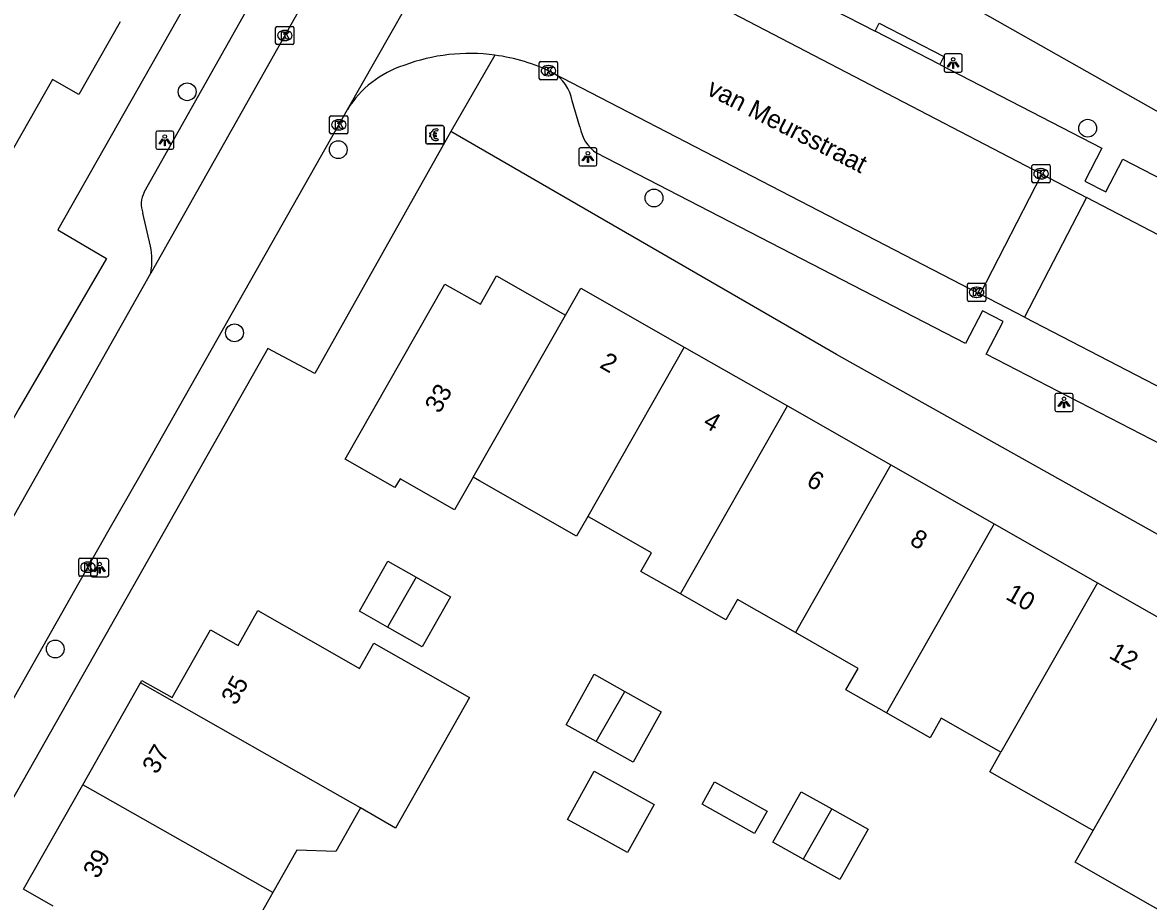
# Model space of a CAD drawing. Extents: x 160356 to 161355, y 381727 to 382845.
# Drawn here: x 160923.1 to 160985, y 382259.7 to 382308 of the extents above; entities that cross this region are included whole.
import ezdxf

# ---------------------------------------------------------------- set-up
doc = ezdxf.new("R2010")
doc.units = 0
for name, color, linetype in [('IMGEO_Betaalautomaat', 7, 'Continuous'), ('IMGEO_Boom', 7, 'Continuous'), ('IMGEO_Kolk', 7, 'Continuous'), ('IMGEO_Lichtpunt', 7, 'Continuous'), ('IMGEO_Openbare_ruimte_label', 7, 'Continuous'), ('IMGEO_Pand', 7, 'Continuous'), ('IMGEO_Pand_nummerreeks', 7, 'Continuous'), ('IMGEO_Rijbaan_lokaal_open', 7, 'Continuous'), ('IMGEO_Voetpad_open', 7, 'Continuous')]:
    doc.layers.add(name, color=color, linetype=linetype)

msp = doc.modelspace()

# ---------------------------------------------------------------- linework, layer by layer
at = {"layer": 'IMGEO_Betaalautomaat'}
for p, q in [((160945.29, 382301.388), (160945.29, 382302.229)), ((160945.29, 382302.229), (160945.29, 382301.388)), ((160945.365, 382302.312), (160946.206, 382302.312)), ((160946.206, 382302.312), (160945.365, 382302.312)), ((160945.952, 382302.117), (160945.935, 382302.017)), ((160946.289, 382302.238), (160946.289, 382301.397)), ((160946.289, 382301.397), (160946.289, 382302.238)), ((160946.215, 382301.313), (160945.374, 382301.313)), ((160945.374, 382301.313), (160946.215, 382301.313)), ((160945.573, 382301.776), (160945.573, 382301.844)), ((160945.694, 382301.844), (160945.694, 382301.776)), ((160945.939, 382301.611), (160945.961, 382301.524))]:
    msp.add_line(p, q, dxfattribs=at)
for points in [[(160945.573, 382301.844), (160945.504, 382301.844), (160945.504, 382301.913), (160945.583, 382301.913)], [(160945.705, 382301.913), (160945.852, 382301.913), (160945.852, 382301.844), (160945.694, 382301.844)], [(160945.578, 382301.707), (160945.504, 382301.707), (160945.504, 382301.776), (160945.573, 382301.776)], [(160945.694, 382301.776), (160945.852, 382301.776), (160945.852, 382301.707), (160945.708, 382301.707)]]:
    msp.add_lwpolyline(points, dxfattribs=at)
for centre, radius, start, end in [((160945.368, 382302.235), 0.0779, 92.4484, 184.28452), ((160945.368, 382302.235), 0.0779, 92.4484, 184.28452), ((160945.866, 382301.837), 0.293, 73.01398, 165.01395), ((160945.872, 382301.85), 0.179, 69.32359, 159.56827), ((160946.212, 382302.235), 0.0779, 2.4484, 94.28452), ((160946.212, 382302.235), 0.0779, 2.4484, 94.28452), ((160945.368, 382301.391), 0.0779, 182.4484, 274.28452), ((160945.368, 382301.391), 0.0779, 182.4484, 274.28452), ((160945.839, 382301.762), 0.267, 191.80956, 297.03891), ((160945.872, 382301.777), 0.179, 202.76249, 291.86925), ((160946.212, 382301.391), 0.0779, 272.4484, 4.28452), ((160946.212, 382301.391), 0.0779, 272.4484, 4.28452)]:
    msp.add_arc(centre, radius, start, end, dxfattribs=at)
at = {"layer": 'IMGEO_Boom'}
for centre in [(160932.179, 382304.172), (160981.648, 382302.171), (160940.48, 382300.992), (160957.825, 382298.342), (160934.779, 382290.936), (160924.934, 382273.573)]:
    msp.add_circle(centre, 0.489, dxfattribs=at)
at = {"layer": 'IMGEO_Kolk'}
for p, q in [((160937.041, 382306.838), (160937.041, 382307.69)), ((160937.116, 382307.764), (160937.968, 382307.764)), ((160937.529, 382307.544), (160937.554, 382307.544)), ((160938.042, 382307.69), (160938.042, 382306.838)), ((160937.552, 382306.984), (160937.527, 382306.984)), ((160937.968, 382306.764), (160937.116, 382306.764)), ((160951.522, 382304.904), (160951.522, 382305.756)), ((160951.597, 382305.83), (160952.449, 382305.83)), ((160952.01, 382305.61), (160952.035, 382305.61)), ((160952.523, 382305.756), (160952.523, 382304.904)), ((160952.033, 382305.05), (160952.008, 382305.05)), ((160952.449, 382304.83), (160951.597, 382304.83)), ((160940.007, 382301.933), (160940.007, 382302.785)), ((160940.082, 382302.859), (160940.934, 382302.859)), ((160940.495, 382302.639), (160940.52, 382302.639)), ((160941.008, 382302.785), (160941.008, 382301.933)), ((160940.934, 382301.859), (160940.082, 382301.859)), ((160940.518, 382302.079), (160940.493, 382302.079)), ((160978.584, 382299.245), (160978.584, 382300.097)), ((160978.659, 382300.171), (160979.511, 382300.171)), ((160979.585, 382300.097), (160979.585, 382299.245)), ((160979.095, 382299.391), (160979.07, 382299.391)), ((160979.072, 382299.951), (160979.097, 382299.951)), ((160979.511, 382299.171), (160978.659, 382299.171)), ((160975.046, 382292.736), (160975.046, 382293.588)), ((160975.121, 382293.662), (160975.973, 382293.662)), ((160975.534, 382293.442), (160975.559, 382293.442)), ((160976.047, 382293.588), (160976.047, 382292.736)), ((160975.973, 382292.662), (160975.121, 382292.662)), ((160975.557, 382292.882), (160975.532, 382292.882)), ((160926.231, 382277.638), (160926.231, 382278.49)), ((160926.306, 382278.564), (160927.158, 382278.564)), ((160926.719, 382278.344), (160926.744, 382278.344)), ((160927.232, 382278.49), (160927.232, 382277.638)), ((160926.742, 382277.784), (160926.717, 382277.784)), ((160927.158, 382277.564), (160926.306, 382277.564))]:
    msp.add_line(p, q, dxfattribs=at)
for points in [[(160937.041, 382306.838), (160937.041, 382307.69)], [(160937.116, 382307.764), (160937.968, 382307.764)], [(160937.362, 382307.464), (160937.485, 382307.464), (160937.485, 382307.313), (160937.615, 382307.464), (160937.779, 382307.464), (160937.633, 382307.313), (160937.786, 382307.064), (160937.634, 382307.064), (160937.549, 382307.228), (160937.485, 382307.161), (160937.485, 382307.064), (160937.362, 382307.064), (160937.362, 382307.464)], [(160938.042, 382307.69), (160938.042, 382306.838)], [(160937.968, 382306.764), (160937.116, 382306.764)], [(160951.522, 382304.904), (160951.522, 382305.756)], [(160951.597, 382305.83), (160952.449, 382305.83)], [(160952.523, 382305.756), (160952.523, 382304.904)], [(160951.843, 382305.53), (160951.966, 382305.53), (160951.966, 382305.379), (160952.096, 382305.53), (160952.26, 382305.53), (160952.114, 382305.379), (160952.267, 382305.13), (160952.115, 382305.13), (160952.03, 382305.294), (160951.966, 382305.227), (160951.966, 382305.13), (160951.843, 382305.13), (160951.843, 382305.53)], [(160952.449, 382304.83), (160951.597, 382304.83)], [(160940.007, 382301.933), (160940.007, 382302.785)], [(160940.082, 382302.859), (160940.934, 382302.859)], [(160940.328, 382302.559), (160940.451, 382302.559), (160940.451, 382302.408), (160940.581, 382302.559), (160940.745, 382302.559), (160940.599, 382302.408), (160940.752, 382302.159), (160940.6, 382302.159), (160940.515, 382302.323), (160940.451, 382302.256), (160940.451, 382302.159), (160940.328, 382302.159), (160940.328, 382302.559)], [(160941.008, 382302.785), (160941.008, 382301.933)], [(160940.934, 382301.859), (160940.082, 382301.859)], [(160978.584, 382299.245), (160978.584, 382300.097)], [(160978.659, 382300.171), (160979.511, 382300.171)], [(160979.585, 382300.097), (160979.585, 382299.245)], [(160978.905, 382299.871), (160979.028, 382299.871), (160979.028, 382299.72), (160979.158, 382299.871), (160979.322, 382299.871), (160979.176, 382299.72), (160979.329, 382299.471), (160979.177, 382299.471), (160979.092, 382299.635), (160979.028, 382299.568), (160979.028, 382299.471), (160978.905, 382299.471), (160978.905, 382299.871)], [(160979.511, 382299.171), (160978.659, 382299.171)], [(160975.046, 382292.736), (160975.046, 382293.588)], [(160975.121, 382293.662), (160975.973, 382293.662)], [(160975.367, 382293.362), (160975.49, 382293.362), (160975.49, 382293.211), (160975.62, 382293.362), (160975.784, 382293.362), (160975.638, 382293.211), (160975.791, 382292.962), (160975.639, 382292.962), (160975.554, 382293.126), (160975.49, 382293.059), (160975.49, 382292.962), (160975.367, 382292.962), (160975.367, 382293.362)], [(160976.047, 382293.588), (160976.047, 382292.736)], [(160975.973, 382292.662), (160975.121, 382292.662)], [(160926.231, 382277.638), (160926.231, 382278.49)], [(160926.306, 382278.564), (160927.158, 382278.564)], [(160927.232, 382278.49), (160927.232, 382277.638)], [(160926.552, 382278.264), (160926.675, 382278.264), (160926.675, 382278.113), (160926.805, 382278.264), (160926.969, 382278.264), (160926.823, 382278.113), (160926.976, 382277.864), (160926.824, 382277.864), (160926.739, 382278.028), (160926.675, 382277.961), (160926.675, 382277.864), (160926.552, 382277.864), (160926.552, 382278.264)], [(160927.158, 382277.564), (160926.306, 382277.564)]]:
    msp.add_lwpolyline(points, dxfattribs=at)
for centre, start, end in [((160937.118, 382307.688), 91.55205, 178.44795), ((160937.118, 382307.688), 91.55205, 178.44795), ((160937.966, 382307.688), 1.55205, 88.44795), ((160937.966, 382307.688), 1.55205, 88.44795), ((160937.118, 382306.84), 181.55205, 268.44795), ((160937.118, 382306.84), 181.55205, 268.44795), ((160937.966, 382306.84), 271.55205, 358.44795), ((160937.966, 382306.84), 271.55205, 358.44795), ((160951.599, 382305.754), 91.55205, 178.44795), ((160951.599, 382305.754), 91.55205, 178.44795), ((160952.447, 382305.754), 1.55205, 88.44795), ((160952.447, 382305.754), 1.55205, 88.44795), ((160951.599, 382304.906), 181.55205, 268.44795), ((160951.599, 382304.906), 181.55205, 268.44795), ((160952.447, 382304.906), 271.55205, 358.44795), ((160952.447, 382304.906), 271.55205, 358.44795), ((160940.084, 382302.783), 91.55205, 178.44795), ((160940.084, 382302.783), 91.55205, 178.44795), ((160940.932, 382302.783), 1.55205, 88.44795), ((160940.932, 382302.783), 1.55205, 88.44795), ((160940.084, 382301.935), 181.55205, 268.44795), ((160940.084, 382301.935), 181.55205, 268.44795), ((160940.932, 382301.935), 271.55205, 358.44795), ((160940.932, 382301.935), 271.55205, 358.44795), ((160978.661, 382300.095), 91.55205, 178.44795), ((160978.661, 382300.095), 91.55205, 178.44795), ((160979.509, 382300.095), 1.55205, 88.44795), ((160979.509, 382300.095), 1.55205, 88.44795), ((160978.661, 382299.247), 181.55205, 268.44795), ((160978.661, 382299.247), 181.55205, 268.44795), ((160979.509, 382299.247), 271.55205, 358.44795), ((160979.509, 382299.247), 271.55205, 358.44795), ((160975.123, 382293.586), 91.55205, 178.44795), ((160975.123, 382293.586), 91.55205, 178.44795), ((160975.971, 382293.586), 1.55205, 88.44795), ((160975.971, 382293.586), 1.55205, 88.44795), ((160975.123, 382292.738), 181.55205, 268.44795), ((160975.123, 382292.738), 181.55205, 268.44795), ((160975.971, 382292.738), 271.55205, 358.44795), ((160975.971, 382292.738), 271.55205, 358.44795), ((160926.308, 382278.488), 91.55205, 178.44795), ((160926.308, 382278.488), 91.55205, 178.44795), ((160927.156, 382278.488), 1.55205, 88.44795), ((160927.156, 382278.488), 1.55205, 88.44795), ((160926.308, 382277.64), 181.55205, 268.44795), ((160926.308, 382277.64), 181.55205, 268.44795), ((160927.156, 382277.64), 271.55205, 358.44795), ((160927.156, 382277.64), 271.55205, 358.44795)]:
    msp.add_arc(centre, 0.0765, start, end, dxfattribs=at)
for centre, major_axis, ratio, start_param, end_param in [((160937.528, 382307.264), (-0.387, 0.002), 0.722429, 4.712389, 7.853982), ((160937.553, 382307.264), (-0.39, 0.002), 0.717154, 1.570796, 4.712389), ((160952.009, 382305.33), (-0.387, 0.002), 0.722429, 4.712389, 7.853982), ((160952.034, 382305.33), (-0.39, 0.002), 0.717154, 1.570796, 4.712389), ((160940.494, 382302.359), (-0.387, 0.002), 0.722429, 4.712389, 7.853982), ((160940.519, 382302.359), (-0.39, 0.002), 0.717154, 1.570796, 4.712389), ((160979.071, 382299.671), (-0.387, 0.002), 0.722429, 4.712389, 7.853982), ((160979.096, 382299.671), (-0.39, 0.002), 0.717154, 1.570796, 4.712389), ((160975.533, 382293.162), (-0.387, 0.002), 0.722429, 4.712389, 7.853982), ((160975.558, 382293.162), (-0.39, 0.002), 0.717154, 1.570796, 4.712389), ((160926.718, 382278.064), (-0.387, 0.002), 0.722429, 4.712389, 7.853982), ((160926.743, 382278.064), (-0.39, 0.002), 0.717154, 1.570796, 4.712389)]:
    msp.add_ellipse(centre, major_axis=major_axis, ratio=ratio, start_param=start_param, end_param=end_param, dxfattribs=at)
at = {"layer": 'IMGEO_Lichtpunt'}
for p, q in [((160974.661, 382306.252), (160973.853, 382306.252)), ((160974.661, 382306.252), (160973.853, 382306.252)), ((160973.759, 382306.157), (160973.759, 382305.35)), ((160973.759, 382306.157), (160973.759, 382305.35)), ((160974.755, 382305.35), (160974.755, 382306.157)), ((160974.755, 382305.35), (160974.755, 382306.157)), ((160973.853, 382305.256), (160974.661, 382305.256)), ((160973.853, 382305.256), (160974.661, 382305.256)), ((160930.451, 382301.919), (160930.451, 382301.112)), ((160930.451, 382301.919), (160930.451, 382301.112)), ((160931.353, 382302.014), (160930.545, 382302.014)), ((160931.353, 382302.014), (160930.545, 382302.014)), ((160931.447, 382301.112), (160931.447, 382301.919)), ((160931.447, 382301.112), (160931.447, 382301.919)), ((160930.545, 382301.018), (160931.353, 382301.018)), ((160930.545, 382301.018), (160931.353, 382301.018)), ((160953.695, 382301), (160953.695, 382300.193)), ((160953.695, 382301), (160953.695, 382300.193)), ((160954.597, 382301.095), (160953.789, 382301.095)), ((160954.597, 382301.095), (160953.789, 382301.095)), ((160954.691, 382300.193), (160954.691, 382301)), ((160954.691, 382300.193), (160954.691, 382301)), ((160953.789, 382300.099), (160954.597, 382300.099)), ((160953.789, 382300.099), (160954.597, 382300.099)), ((160979.847, 382287.515), (160979.847, 382286.708)), ((160979.847, 382287.515), (160979.847, 382286.708)), ((160980.749, 382287.61), (160979.941, 382287.61)), ((160980.749, 382287.61), (160979.941, 382287.61)), ((160980.843, 382286.708), (160980.843, 382287.515)), ((160980.843, 382286.708), (160980.843, 382287.515)), ((160979.941, 382286.614), (160980.749, 382286.614)), ((160979.941, 382286.614), (160980.749, 382286.614)), ((160926.872, 382278.44), (160926.872, 382277.633)), ((160926.872, 382278.44), (160926.872, 382277.633)), ((160927.774, 382278.535), (160926.966, 382278.535)), ((160927.774, 382278.535), (160926.966, 382278.535)), ((160927.868, 382277.633), (160927.868, 382278.44)), ((160927.868, 382277.633), (160927.868, 382278.44)), ((160926.966, 382277.539), (160927.774, 382277.539)), ((160926.966, 382277.539), (160927.774, 382277.539))]:
    msp.add_line(p, q, dxfattribs=at)
for points in [[(160974.133, 382305.821), (160974.172, 382305.793), (160973.984, 382305.531), (160973.946, 382305.558), (160974.133, 382305.821)], [(160974.235, 382305.773), (160974.282, 382305.773), (160974.282, 382305.451), (160974.235, 382305.451), (160974.235, 382305.773)], [(160974.345, 382305.793), (160974.383, 382305.82), (160974.57, 382305.558), (160974.531, 382305.53), (160974.345, 382305.793)], [(160930.825, 382301.583), (160930.864, 382301.555), (160930.676, 382301.293), (160930.638, 382301.32), (160930.825, 382301.583)], [(160930.927, 382301.535), (160930.974, 382301.535), (160930.974, 382301.213), (160930.927, 382301.213), (160930.927, 382301.535)], [(160931.037, 382301.555), (160931.075, 382301.582), (160931.262, 382301.32), (160931.223, 382301.292), (160931.037, 382301.555)], [(160954.069, 382300.664), (160954.108, 382300.636), (160953.92, 382300.374), (160953.882, 382300.401), (160954.069, 382300.664)], [(160954.171, 382300.616), (160954.218, 382300.616), (160954.218, 382300.294), (160954.171, 382300.294), (160954.171, 382300.616)], [(160954.281, 382300.636), (160954.319, 382300.663), (160954.506, 382300.401), (160954.467, 382300.373), (160954.281, 382300.636)], [(160980.221, 382287.179), (160980.26, 382287.151), (160980.072, 382286.889), (160980.034, 382286.916), (160980.221, 382287.179)], [(160980.323, 382287.131), (160980.37, 382287.131), (160980.37, 382286.809), (160980.323, 382286.809), (160980.323, 382287.131)], [(160980.433, 382287.151), (160980.471, 382287.178), (160980.658, 382286.916), (160980.619, 382286.888), (160980.433, 382287.151)], [(160927.246, 382278.104), (160927.285, 382278.076), (160927.097, 382277.814), (160927.059, 382277.841), (160927.246, 382278.104)], [(160927.348, 382278.056), (160927.395, 382278.056), (160927.395, 382277.734), (160927.348, 382277.734), (160927.348, 382278.056)], [(160927.458, 382278.076), (160927.496, 382278.103), (160927.683, 382277.841), (160927.644, 382277.813), (160927.458, 382278.076)]]:
    msp.add_lwpolyline(points, dxfattribs=at)
for centre in [(160974.258, 382305.955), (160930.95, 382301.717), (160954.194, 382300.798), (160980.346, 382287.313), (160927.371, 382278.238)]:
    msp.add_circle(centre, 0.0994, dxfattribs=at)
for centre, start, end in [((160973.853, 382306.157), 90, 180), ((160973.853, 382306.157), 90, 180), ((160974.661, 382306.157), 0, 90), ((160974.661, 382306.157), 0, 90), ((160973.853, 382305.35), 180, 270), ((160973.853, 382305.35), 180, 270), ((160974.661, 382305.35), 270, 0), ((160974.661, 382305.35), 270, 360), ((160930.545, 382301.919), 90, 180), ((160930.545, 382301.919), 90, 180), ((160931.353, 382301.919), 0, 90), ((160931.353, 382301.919), 0, 90), ((160930.545, 382301.112), 180, 270), ((160930.545, 382301.112), 180, 270), ((160931.353, 382301.112), 270, 0), ((160931.353, 382301.112), 270, 360), ((160953.789, 382301), 90, 180), ((160953.789, 382301), 90, 180), ((160954.597, 382301), 0, 90), ((160954.597, 382301), 0, 90), ((160953.789, 382300.193), 180, 270), ((160953.789, 382300.193), 180, 270), ((160954.597, 382300.193), 270, 0), ((160954.597, 382300.193), 270, 360), ((160979.941, 382287.515), 90, 180), ((160979.941, 382287.515), 90, 180), ((160980.749, 382287.515), 0, 90), ((160980.749, 382287.515), 0, 90), ((160979.941, 382286.708), 180, 270), ((160979.941, 382286.708), 180, 270), ((160980.749, 382286.708), 270, 0), ((160980.749, 382286.708), 270, 360), ((160926.966, 382278.44), 90, 180), ((160926.966, 382278.44), 90, 180), ((160927.774, 382278.44), 0, 90), ((160927.774, 382278.44), 0, 90), ((160926.966, 382277.633), 180, 270), ((160926.966, 382277.633), 180, 270), ((160927.774, 382277.633), 270, 0), ((160927.774, 382277.633), 270, 360)]:
    msp.add_arc(centre, 0.0946, start, end, dxfattribs=at)
at = {"layer": 'IMGEO_Pand'}
for points in [[(160928.503, 382308.011), (160926.234, 382304.027), (160924.78, 382304.855), (160921.322, 382298.786)], [(160947.892, 382283.006), (160946.87, 382281.213), (160943.881, 382282.917), (160943.585, 382282.439), (160940.859, 382283.993), (160946.342, 382293.611), (160948.288, 382292.502), (160949.178, 382294.062), (160952.966, 382291.903)], [(160952.966, 382291.903), (160953.813, 382293.389), (160959.489, 382290.153)], [(160947.892, 382283.006), (160952.966, 382291.903)], [(160959.489, 382290.153), (160954.188, 382280.854)], [(160959.489, 382290.153), (160965.164, 382286.918)], [(160959.281, 382276.599), (160965.164, 382286.918)], [(160965.164, 382286.918), (160970.838, 382283.684)], [(160970.838, 382283.684), (160965.588, 382274.475)], [(160970.838, 382283.684), (160976.513, 382280.449)], [(160954.188, 382280.854), (160953.569, 382279.769), (160948.234, 382282.811), (160947.892, 382283.006)], [(160959.281, 382276.599), (160957.11, 382277.837), (160957.691, 382278.856), (160954.435, 382280.713), (160954.188, 382280.854)], [(160976.513, 382280.449), (160970.593, 382270.064)], [(160976.513, 382280.449), (160982.187, 382277.214)], [(160943.193, 382274.765), (160941.643, 382275.643), (160943.2, 382278.393), (160944.758, 382277.51)], [(160944.758, 382277.51), (160946.646, 382276.441), (160945.089, 382273.691), (160943.193, 382274.765)], [(160944.758, 382277.51), (160943.193, 382274.765)], [(160982.187, 382277.214), (160976.882, 382267.909)], [(160982.187, 382277.214), (160987.859, 382273.981), (160986.96, 382272.4)], [(160965.588, 382274.475), (160962.403, 382276.291), (160961.77, 382275.18), (160959.281, 382276.599)], [(160929.613, 382271.709), (160929.693, 382271.85), (160931.355, 382270.908), (160933.462, 382274.628), (160934.974, 382273.772), (160936.055, 382275.68), (160940.406, 382273.216), (160941.648, 382272.507), (160942.433, 382273.894), (160947.685, 382270.907), (160943.618, 382263.726), (160941.706, 382264.858)], [(160970.593, 382270.064), (160968.371, 382271.331), (160969.041, 382272.507), (160965.588, 382274.475)], [(160954.655, 382268.485), (160952.995, 382269.413), (160954.543, 382272.183), (160956.227, 382271.242)], [(160986.96, 382272.4), (160990.653, 382270.295), (160989.775, 382268.754), (160991.8, 382267.599), (160986.674, 382258.608), (160982.331, 382261.085), (160980.956, 382261.869), (160981.943, 382263.601)], [(160981.943, 382263.601), (160986.96, 382272.4)], [(160926.444, 382266.113), (160929.613, 382271.709)], [(160941.706, 382264.858), (160940.058, 382265.792), (160929.613, 382271.709)], [(160956.227, 382271.242), (160958.22, 382270.129), (160956.672, 382267.359), (160954.655, 382268.485)], [(160954.655, 382268.485), (160956.227, 382271.242)], [(160976.882, 382267.909), (160976.757, 382267.98), (160973.603, 382269.778), (160972.988, 382268.699), (160970.593, 382270.064)], [(160981.943, 382263.601), (160981.755, 382263.708), (160976.27, 382266.835), (160976.882, 382267.909)], [(160953.081, 382264.219), (160954.537, 382266.856), (160957.833, 382265.037), (160956.377, 382262.4), (160955.059, 382263.127), (160953.081, 382264.219)], [(160924.828, 382259.452), (160923.196, 382260.377), (160926.444, 382266.113)], [(160936.889, 382260.196), (160926.444, 382266.113)], [(160960.462, 382265.049), (160961.152, 382266.283), (160964.036, 382264.672), (160963.347, 382263.438), (160960.462, 382265.049)], [(160966.016, 382262.034), (160964.355, 382262.962), (160965.903, 382265.732), (160967.587, 382264.791)], [(160941.706, 382264.858), (160940.341, 382262.446), (160938.209, 382262.527), (160936.889, 382260.196)], [(160967.587, 382264.791), (160969.58, 382263.678), (160968.032, 382260.908), (160966.016, 382262.034)], [(160967.587, 382264.791), (160966.016, 382262.034)], [(160936.889, 382260.196), (160933.718, 382254.597), (160933.63, 382254.443)]]:
    msp.add_lwpolyline(points, dxfattribs=at)
at = {"layer": 'IMGEO_Rijbaan_lokaal_open'}
for points in [[(160954.711, 382337.706), (160930.179, 382294.218)], [(160940.986, 382303.204), (160952.079, 382322.701)], [(160979.137, 382299.644), (160956.326, 382311.525)], [(160952.254, 382305.221), (160975.741, 382293.063)], [(160913.759, 382255.181), (160927.831, 382280.001), (160929.665, 382283.236), (160940.986, 382303.204)], [(160975.741, 382293.063), (160979.137, 382299.644)], [(160979.137, 382299.644), (160981.577, 382298.373)], [(160981.577, 382298.373), (160978.184, 382291.798)], [(161001.819, 382287.83), (161000, 382288.778), (160981.577, 382298.373)], [(160910.351, 382259.098), (160930.179, 382294.218)], [(160978.184, 382291.798), (160975.741, 382293.063)], [(160978.184, 382291.798), (160998.118, 382281.479)]]:
    msp.add_lwpolyline(points, dxfattribs=at)
for centre, radius, start, end in [((160947.699, 382295.954), 10.323, 82.31433, 110.48443), ((160947.713, 382295.967), 10.308, 63.86348, 82.38064), ((160945.855, 382300.161), 5.742, 107.93627, 148.00021)]:
    msp.add_arc(centre, radius, start, end, dxfattribs=at)
at = {"layer": 'IMGEO_Voetpad_open'}
for points in [[(160941.436, 382325.427), (160925.075, 382296.6), (160927.748, 382295.009), (160922.935, 382286.764), (160908.506, 382261.198)], [(160929.818, 382298.656), (160943.217, 382322.452)], [(160956.591, 382319.437), (161000, 382294.885), (161009.255, 382289.651)], [(160961.423, 382311.899), (160969.969, 382307.493)], [(160969.969, 382307.493), (160970.192, 382307.94), (160973.744, 382306.109), (160973.521, 382305.662)], [(160973.521, 382305.662), (160969.969, 382307.493)], [(160949.08, 382306.184), (160946.666, 382301.996)], [(160973.521, 382305.662), (160982.429, 382301.069), (160981.499, 382299.266), (160982.646, 382298.675), (160983.576, 382300.479), (160993.621, 382295.299)], [(160953.751, 382302.251), (160953.334, 382303.67)], [(160946.666, 382301.996), (160939.201, 382288.699), (160936.619, 382290.081), (160913.893, 382250), (160899.959, 382225.424)], [(160999.031, 382272.284), (160967.843, 382289.749), (160946.666, 382301.996)], [(160993.102, 382280.969), (160976.072, 382289.757), (160977.003, 382291.562), (160975.866, 382292.149), (160974.935, 382290.345), (160954.677, 382300.798)], [(160930.171, 382295.701), (160929.751, 382297.513)]]:
    msp.add_lwpolyline(points, dxfattribs=at)
for centre, radius, start, end in [((160951.13, 382303.287), 2.237, 9.85748, 59.84344), ((160955.961, 382302.638), 2.244, 189.92882, 235.09008), ((160931.012, 382298.013), 1.356, 151.68228, 201.6083), ((160926.446, 382294.939), 3.802, 349.06379, 11.55436)]:
    msp.add_arc(centre, radius, start, end, dxfattribs=at)

# ---------------------------------------------------------------- texts
at = {"layer": 'IMGEO_Openbare_ruimte_label'}
msp.add_text('van Meursstraat', height=1, rotation=332.87123, dxfattribs=at).set_placement((160960.657, 382304.051))
at = {"layer": 'IMGEO_Pand_nummerreeks'}
for s, rotation, p in [('2', 330.31506, (160954.785, 382289.06)), ('33', 60.31527, (160946.041, 382286.459)), ('4', 330.31506, (160960.46, 382285.825)), ('6', 330.3146, (160966.135, 382282.59)), ('8', 330.3146, (160971.813, 382279.353)), ('10', 330.31506, (160977.086, 382276.346)), ('12', 330.31506, (160982.756, 382273.114)), ('35', 60.47288, (160934.855, 382270.432)), ('37', 60.47773, (160930.515, 382266.647)), ('39', 60.4757, (160927.267, 382260.91))]:
    msp.add_text(s, height=1, rotation=rotation, dxfattribs=at).set_placement(p)

doc.saveas('drawing.dxf')
